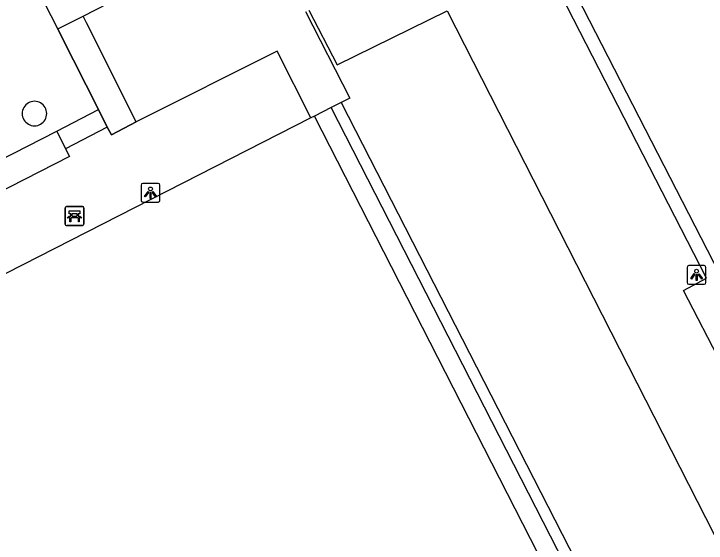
# Model space of a CAD drawing. Extents: x 158838 to 160074, y 386376 to 387776.
# Drawn here: x 159449 to 159485.76, y 387432.29 to 387460.41 of the extents above; entities that cross this region are included whole.
import ezdxf

# ---------------------------------------------------------------- set-up
doc = ezdxf.new("R2010")
doc.units = 0
for name, color, linetype in [('IMGEO_Bank', 7, 'Continuous'), ('IMGEO_Groenvoorziening', 7, 'Continuous'), ('IMGEO_Haag', 7, 'Continuous'), ('IMGEO_Hek', 7, 'Continuous'), ('IMGEO_Lichtpunt', 7, 'Continuous'), ('IMGEO_Muur', 7, 'Continuous'), ('IMGEO_Pand', 7, 'Continuous'), ('IMGEO_Voetpad_open', 7, 'Continuous')]:
    doc.layers.add(name, color=color, linetype=linetype)

msp = doc.modelspace()

# ---------------------------------------------------------------- linework, layer by layer
at = {"layer": 'IMGEO_Bank'}
for p, q in [((159451.724, 387449.242), (159451.724, 387450.083)), ((159451.724, 387450.083), (159451.724, 387449.242)), ((159451.799, 387450.167), (159452.64, 387450.167)), ((159452.64, 387450.167), (159451.799, 387450.167)), ((159452.724, 387450.092), (159452.724, 387449.251)), ((159452.724, 387449.251), (159452.724, 387450.092)), ((159452.421, 387449.565), (159452.028, 387449.565)), ((159452.033, 387449.673), (159452.033, 387449.779)), ((159452.077, 387449.779), (159452.077, 387449.673)), ((159452.365, 387449.785), (159452.083, 387449.785)), ((159452.083, 387449.667), (159452.365, 387449.667)), ((159452.371, 387449.673), (159452.371, 387449.779)), ((159452.415, 387449.779), (159452.415, 387449.673)), ((159452.649, 387449.167), (159451.808, 387449.167)), ((159451.808, 387449.167), (159452.649, 387449.167))]:
    msp.add_line(p, q, dxfattribs=at)
for points in [[(159452.027, 387449.785), (159451.941, 387449.785), (159451.941, 387449.946), (159452.504, 387449.946), (159452.504, 387449.785), (159452.421, 387449.785)], [(159451.971, 387449.565), (159451.829, 387449.565), (159451.941, 387449.667), (159452.027, 387449.667)], [(159452.021, 387449.558), (159452.021, 387449.351), (159451.978, 387449.351), (159451.978, 387449.558)], [(159452.421, 387449.667), (159452.504, 387449.667), (159452.616, 387449.565), (159452.477, 387449.565)], [(159452.471, 387449.558), (159452.471, 387449.351), (159452.427, 387449.351), (159452.427, 387449.558)]]:
    msp.add_lwpolyline(points, dxfattribs=at)
for centre, radius, start, end in [((159451.802, 387450.089), 0.0779, 92.4484, 184.2845), ((159451.802, 387450.089), 0.0779, 92.4484, 184.2845), ((159452.646, 387450.089), 0.0779, 2.4484, 94.2845), ((159452.646, 387450.089), 0.0779, 2.4484, 94.2845), ((159451.971, 387449.558), 0.00671, 2.8957, 87.1043), ((159452.028, 387449.558), 0.00671, 92.8957, 177.1043), ((159452.026, 387449.778), 0.00671, 2.8957, 87.1043), ((159452.026, 387449.674), 0.00671, 272.8957, 357.1043), ((159452.083, 387449.778), 0.00671, 92.8957, 177.1043), ((159452.083, 387449.674), 0.00671, 182.8957, 267.1043), ((159452.365, 387449.778), 0.00671, 2.8957, 87.1043), ((159452.365, 387449.674), 0.00671, 272.8957, 357.1043), ((159452.422, 387449.778), 0.00671, 92.8957, 177.1043), ((159452.422, 387449.674), 0.00671, 182.8957, 267.1043), ((159452.42, 387449.558), 0.00671, 2.8957, 87.1043), ((159452.477, 387449.558), 0.00671, 92.8957, 177.1043), ((159451.802, 387449.245), 0.0779, 182.4484, 274.2845), ((159451.802, 387449.245), 0.0779, 182.4484, 274.2845), ((159452.646, 387449.245), 0.0779, 272.4484, 4.2845), ((159452.646, 387449.245), 0.0779, 272.4484, 4.2845)]:
    msp.add_arc(centre, radius, start, end, dxfattribs=at)
at = {"layer": 'IMGEO_Groenvoorziening'}
for points in [[(159566.788, 387417.081), (159515.222, 387390.585), (159500, 387420.242), (159471.648, 387475.48), (159500, 387490.024), (159519.446, 387500), (159523.231, 387501.942), (159524.228, 387500), (159566.788, 387417.081)], [(159464.492, 387460.523), (159466.833, 387455.936), (159466.384, 387455.705)], [(159455.503, 387454.665), (159452.857, 387459.931), (159452.675, 387460.292)], [(159453.964, 387454.394), (159453.497, 387455.321)], [(159464.955, 387454.97), (159464.767, 387454.874)], [(159451.286, 387454.178), (159451.749, 387453.242)]]:
    msp.add_lwpolyline(points, dxfattribs=at)
at = {"layer": 'IMGEO_Haag'}
for points in [[(159466.384, 387455.705), (159465.85, 387455.43)], [(159466.384, 387455.705), (159480.38, 387428.336), (159484.074, 387430.247), (159484.449, 387429.56)]]:
    msp.add_lwpolyline(points, dxfattribs=at)
at = {"layer": 'IMGEO_Hek'}
for points in [[(159485.768, 387446.37), (159469.949, 387477.206), (159500, 387492.606), (159514.429, 387500)], [(159464.492, 387460.523), (159466.833, 387455.936), (159466.384, 387455.705)], [(159466.384, 387455.705), (159465.85, 387455.43)], [(159465.85, 387455.43), (159464.955, 387454.97)], [(159464.955, 387454.97), (159464.767, 387454.874)], [(159479.293, 387426.894), (159464.955, 387454.97)], [(159464.767, 387454.874), (159449.474, 387447.074)]]:
    msp.add_lwpolyline(points, dxfattribs=at)
at = {"layer": 'IMGEO_Lichtpunt'}
for p, q in [((159455.757, 387451.305), (159455.757, 387450.498)), ((159455.757, 387451.305), (159455.757, 387450.498)), ((159456.659, 387451.4), (159455.851, 387451.4)), ((159456.659, 387451.4), (159455.851, 387451.4)), ((159456.753, 387450.498), (159456.753, 387451.305)), ((159456.753, 387450.498), (159456.753, 387451.305)), ((159455.851, 387450.404), (159456.659, 387450.404)), ((159455.851, 387450.404), (159456.659, 387450.404)), ((159484.747, 387446.94), (159484.747, 387446.133)), ((159484.747, 387446.94), (159484.747, 387446.133)), ((159485.649, 387447.035), (159484.841, 387447.035)), ((159485.649, 387447.035), (159484.841, 387447.035)), ((159485.743, 387446.133), (159485.743, 387446.94)), ((159485.743, 387446.133), (159485.743, 387446.94)), ((159484.841, 387446.039), (159485.649, 387446.039)), ((159484.841, 387446.039), (159485.649, 387446.039))]:
    msp.add_line(p, q, dxfattribs=at)
for points in [[(159456.131, 387450.969), (159456.17, 387450.941), (159455.982, 387450.679), (159455.944, 387450.706), (159456.131, 387450.969)], [(159456.233, 387450.921), (159456.28, 387450.921), (159456.28, 387450.599), (159456.233, 387450.599), (159456.233, 387450.921)], [(159456.343, 387450.941), (159456.381, 387450.968), (159456.568, 387450.706), (159456.529, 387450.678), (159456.343, 387450.941)], [(159485.121, 387446.604), (159485.16, 387446.576), (159484.972, 387446.314), (159484.934, 387446.341), (159485.121, 387446.604)], [(159485.223, 387446.556), (159485.27, 387446.556), (159485.27, 387446.234), (159485.223, 387446.234), (159485.223, 387446.556)], [(159485.333, 387446.576), (159485.371, 387446.603), (159485.558, 387446.341), (159485.519, 387446.313), (159485.333, 387446.576)]]:
    msp.add_lwpolyline(points, dxfattribs=at)
for centre in [(159456.256, 387451.103), (159485.246, 387446.738)]:
    msp.add_circle(centre, 0.0994, dxfattribs=at)
for centre, start, end in [((159455.851, 387451.305), 90, 180), ((159455.851, 387451.305), 90, 180), ((159456.659, 387451.305), 0, 90), ((159456.659, 387451.305), 0, 90), ((159455.851, 387450.498), 180, 270), ((159455.851, 387450.498), 180, 270), ((159456.659, 387450.498), 270, 0), ((159456.659, 387450.498), 270, 360), ((159484.841, 387446.94), 90, 180), ((159484.841, 387446.94), 90, 180), ((159485.649, 387446.94), 0, 90), ((159485.649, 387446.94), 0, 90), ((159484.841, 387446.133), 180, 270), ((159484.841, 387446.133), 180, 270), ((159485.649, 387446.133), 270, 0), ((159485.649, 387446.133), 270, 360)]:
    msp.add_arc(centre, 0.0946, start, end, dxfattribs=at)
at = {"layer": 'IMGEO_Muur'}
for points in [[(159452.857, 387459.931), (159452.675, 387460.292)], [(159455.503, 387454.665), (159452.857, 387459.931)], [(159451.335, 387459.608), (159451.518, 387459.245)], [(159451.518, 387459.245), (159453.497, 387455.321)], [(159453.497, 387455.321), (159453.964, 387454.394)], [(159453.964, 387454.394), (159454.178, 387453.971), (159455.503, 387454.665)], [(159437.543, 387447.145), (159451.286, 387454.178)], [(159451.286, 387454.178), (159451.749, 387453.242)], [(159451.749, 387453.242), (159451.953, 387452.828), (159436.882, 387445.127), (159436.202, 387446.459), (159436.596, 387446.663)]]:
    msp.add_lwpolyline(points, dxfattribs=at)
at = {"layer": 'IMGEO_Pand'}
for points in [[(159452.675, 387460.292), (159460.232, 387464.176), (159456.716, 387471.031)], [(159451.335, 387459.608), (159448.917, 387464.352)], [(159451.335, 387459.608), (159452.675, 387460.292)]]:
    msp.add_lwpolyline(points, dxfattribs=at)
at = {"layer": 'IMGEO_Voetpad_open'}
for points in [[(159485.768, 387446.37), (159469.949, 387477.206), (159500, 387492.606), (159514.429, 387500), (159522.874, 387504.328)], [(159464.662, 387460.61), (159466.166, 387457.691), (159472.003, 387460.575), (159487.11, 387430.935)], [(159453.497, 387455.321), (159451.518, 387459.245), (159451.335, 387459.608)], [(159464.767, 387454.874), (159462.978, 387458.421), (159455.503, 387454.665)], [(159451.286, 387454.178), (159453.497, 387455.321)], [(159465.85, 387455.43), (159464.955, 387454.97)], [(159480.203, 387427.365), (159465.85, 387455.43)], [(159479.293, 387426.894), (159464.955, 387454.97)], [(159464.767, 387454.874), (159449.474, 387447.074), (159447.616, 387446.129), (159432.136, 387438.211), (159447.842, 387407.459)], [(159455.503, 387454.665), (159454.178, 387453.971), (159453.964, 387454.394)], [(159453.964, 387454.394), (159451.749, 387453.242)], [(159437.543, 387447.145), (159451.286, 387454.178)], [(159451.749, 387453.242), (159451.953, 387452.828), (159436.882, 387445.127), (159436.202, 387446.459), (159436.596, 387446.663)], [(159487.861, 387442.309), (159486.619, 387441.71), (159484.556, 387445.715), (159485.768, 387446.37)]]:
    msp.add_lwpolyline(points, dxfattribs=at)
for centre, start, end in [((159450.097, 387455.11), 89.9559, 270.0441), ((159450.098, 387455.11), 269.9559, 90.0441)]:
    msp.add_arc(centre, 0.65, start, end, dxfattribs=at)

doc.saveas('drawing.dxf')
